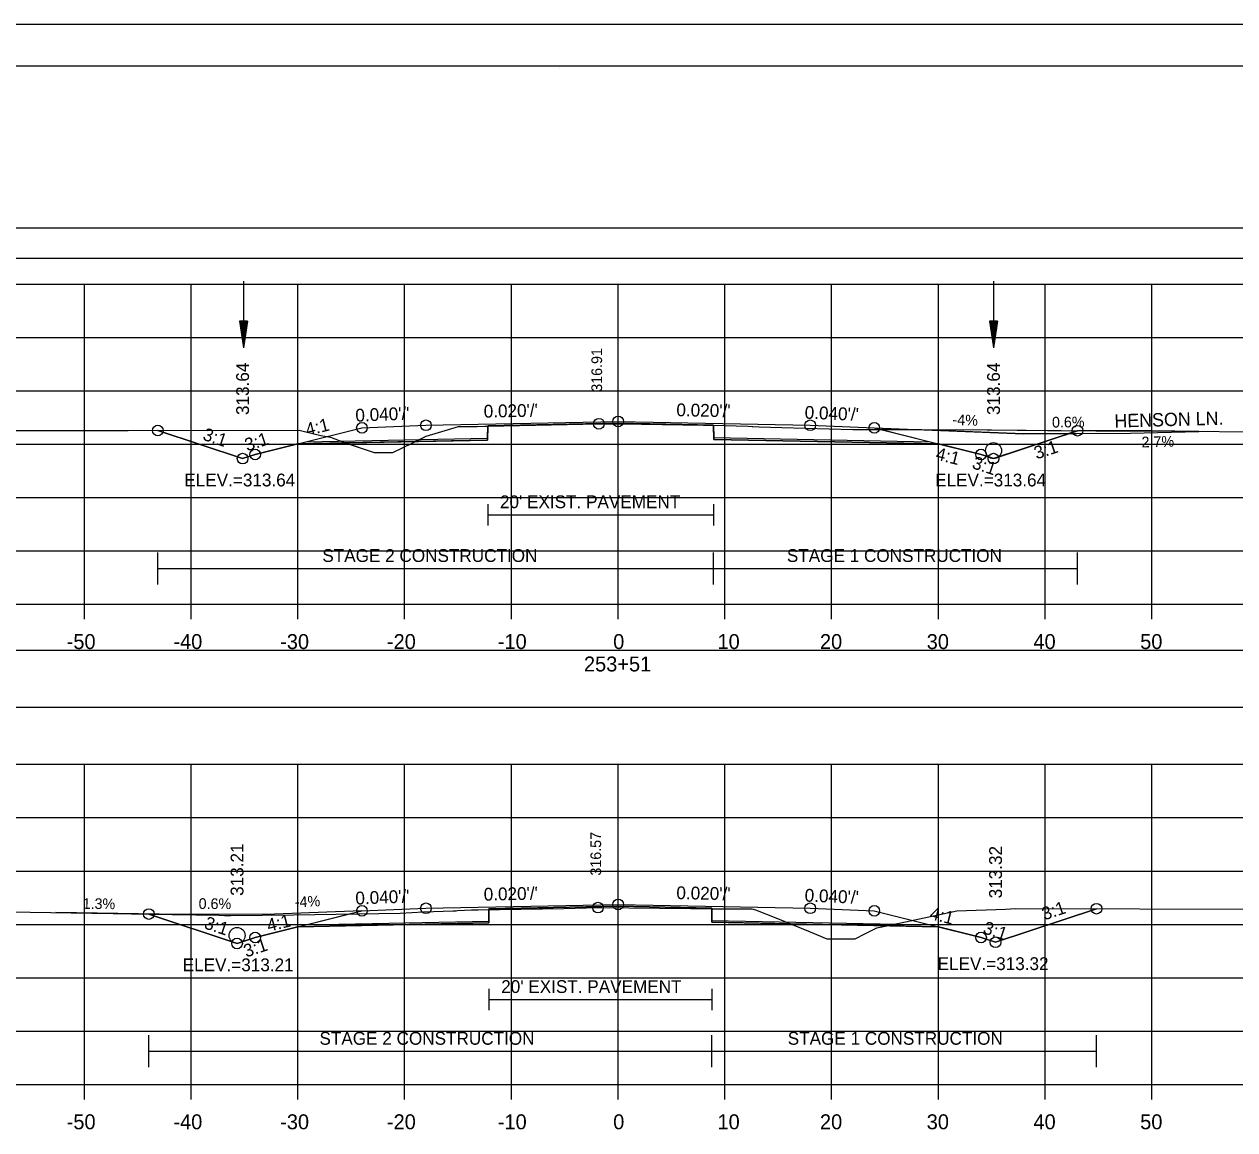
# Model space of a CAD drawing. Extents: x 1376273 to 1384221, y 378927 to 384592.
# Drawn here: x 1380502.2 to 1380615.6, y 381501.6 to 381605.2 of the extents above; entities that cross this region are included whole.
import ezdxf

# ---------------------------------------------------------------- set-up
doc = ezdxf.new("R2010")
doc.units = 0
for name, color, linetype in [('R_Alt Surface', 7, 'Continuous'), ('R_Axis', 7, 'Continuous'), ('R_Axis Annot', 7, 'Continuous'), ('R_Border', 7, 'Continuous'), ('R_Border Notes', 7, 'Continuous'), ('R_Contours', 7, 'Continuous'), ('R_Dimension', 7, 'Continuous'), ('R_Drive', 7, 'Continuous'), ('R_Exist Surface', 7, 'Continuous'), ('R_Fin Surface', 7, 'Continuous'), ('R_Grid', 7, 'Continuous'), ('R_No Plot', 7, 'Continuous'), ('R_Water', 7, 'Continuous'), ('R_Xsect Elev', 7, 'Continuous'), ('R_Xsect Slope', 7, 'Continuous'), ('T_Detection Zones', 7, 'Continuous'), ('T_Notes', 7, 'Continuous')]:
    doc.layers.add(name, color=color, linetype=linetype)

msp = doc.modelspace()

# ---------------------------------------------------------------- linework, layer by layer
at = {"layer": 'R_Alt Surface'}
for points in [[(1380528.56, 381566.06), (1380545.61, 381566.4), (1380545.62, 381567.57), (1380557.84, 381567.81), (1380566.79, 381567.63), (1380566.8, 381566.46), (1380587.11, 381566.06)], [(1380545.62, 381560.24), (1380545.62, 381558.24)], [(1380566.79, 381560.24), (1380566.79, 381558.24)], [(1380545.62, 381559.24), (1380566.79, 381559.24)], [(1380528.56, 381520.81), (1380545.73, 381521.15), (1380545.74, 381522.32), (1380557.84, 381522.56), (1380566.62, 381522.38), (1380566.63, 381521.21), (1380587.11, 381520.81)], [(1380545.74, 381514.81), (1380545.74, 381512.81)], [(1380545.74, 381513.81), (1380566.62, 381513.81)], [(1380566.62, 381514.81), (1380566.62, 381512.81)]]:
    msp.add_lwpolyline(points, dxfattribs=at)
at = {"layer": 'R_Axis'}
for p, q in [((1380407.84, 381550.85), (1380707.84, 381550.85)), ((1380507.84, 381549.45), (1380507.84, 381550.85)), ((1380517.84, 381549.45), (1380517.84, 381550.85)), ((1380527.84, 381549.45), (1380527.84, 381550.85)), ((1380537.84, 381549.45), (1380537.84, 381550.85)), ((1380547.84, 381549.45), (1380547.84, 381550.85)), ((1380557.84, 381549.45), (1380557.84, 381550.85)), ((1380567.84, 381549.45), (1380567.84, 381550.85)), ((1380577.84, 381549.45), (1380577.84, 381550.85)), ((1380587.84, 381549.45), (1380587.84, 381550.85)), ((1380597.84, 381549.45), (1380597.84, 381550.85)), ((1380607.84, 381549.45), (1380607.84, 381550.85)), ((1380407.84, 381505.85), (1380707.84, 381505.85)), ((1380507.84, 381504.45), (1380507.84, 381505.85)), ((1380517.84, 381504.45), (1380517.84, 381505.85)), ((1380527.84, 381504.45), (1380527.84, 381505.85)), ((1380537.84, 381504.45), (1380537.84, 381505.85)), ((1380547.84, 381504.45), (1380547.84, 381505.85)), ((1380557.84, 381504.45), (1380557.84, 381505.85)), ((1380567.84, 381504.45), (1380567.84, 381505.85)), ((1380577.84, 381504.45), (1380577.84, 381505.85)), ((1380587.84, 381504.45), (1380587.84, 381505.85)), ((1380597.84, 381504.45), (1380597.84, 381505.85)), ((1380607.84, 381504.45), (1380607.84, 381505.85))]:
    msp.add_line(p, q, dxfattribs=at)
at = {"layer": 'R_Axis Annot'}
for points in [[(1380407.51, 381583.28), (1380709.31, 381583.28), (1380709.31, 381586.1), (1380407.51, 381586.1)], [(1380407.05, 381541.2), (1380708.63, 381541.2), (1380708.63, 381546.51), (1380407.05, 381546.51)]]:
    msp.add_lwpolyline(points, close=True, dxfattribs=at)
at = {"layer": 'R_Border'}
for p, q in [((1380399.84, 381601.31), (1380716.02, 381601.31)), ((1380552.36, 381601.05), (1380552.36, 381601.05)), ((1380552.36, 381601.05), (1380552.36, 381601.05))]:
    msp.add_line(p, q, dxfattribs=at)
at = {"layer": 'R_Contours'}
for points in [[(1380566.79, 381567.62), (1380567.79, 381567.61), (1380570.01, 381567.52), (1380570.41, 381567.51), (1380570.47, 381567.51), (1380571.06, 381567.48), (1380573.18, 381567.42), (1380579.83, 381567.22), (1380583.31, 381567.21), (1380588.38, 381567.19), (1380589.34, 381567.19), (1380589.57, 381567.21), (1380600.88, 381567.11), (1380593.01, 381564.49), (1380591.84, 381564.88), (1380587.84, 381565.88), (1380566.8, 381566.3)], [(1380566.62, 381522.32), (1380567.62, 381522.31), (1380569.7, 381522.31), (1380570.37, 381522.3), (1380570.71, 381522.2), (1380572.63, 381521.45), (1380573.98, 381520.9), (1380566.63, 381521.05)], [(1380583.01, 381520.72), (1380584.75, 381521.09), (1380589.56, 381522.12), (1380594.12, 381522.29), (1380595.08, 381522.34), (1380602.66, 381522.32), (1380593.2, 381519.17), (1380591.84, 381519.62), (1380587.84, 381520.62)], [(1380573.98, 381520.9), (1380575.83, 381520.15), (1380577.38, 381519.5), (1380577.63, 381519.5), (1380580.04, 381519.5), (1380581.02, 381519.98), (1380582.07, 381520.52), (1380583.01, 381520.72)]]:
    msp.add_lwpolyline(points, close=True, dxfattribs=at)
at = {"layer": 'R_Dimension'}
for p, q in [((1380514.72, 381552.71), (1380514.72, 381555.71)), ((1380566.79, 381552.71), (1380566.79, 381555.71)), ((1380600.88, 381552.71), (1380600.88, 381555.71)), ((1380514.72, 381554.21), (1380600.88, 381554.21)), ((1380513.88, 381507.47), (1380513.88, 381510.47)), ((1380566.62, 381507.47), (1380566.62, 381510.47)), ((1380602.66, 381507.47), (1380602.66, 381510.47)), ((1380513.88, 381508.97), (1380602.66, 381508.97))]:
    msp.add_line(p, q, dxfattribs=at)
at = {"layer": 'R_Drive'}
for p, q in [((1380581.84, 381567.38), (1380595.83, 381566.82)), ((1380605.83, 381566.88), (1380612.23, 381567.05)), ((1380595.83, 381566.82), (1380605.83, 381566.88)), ((1380514.84, 381521.82), (1380505.16, 381521.95)), ((1380524.84, 381521.76), (1380514.84, 381521.82)), ((1380533.84, 381522.12), (1380524.84, 381521.76))]:
    msp.add_line(p, q, dxfattribs=at)
for centre in [(1380593.01, 381565.24), (1380522.14, 381519.81)]:
    msp.add_circle(centre, 0.75, dxfattribs=at)
at = {"layer": 'R_Exist Surface'}
for points in [[(1380500.75, 381567.12), (1380503.71, 381567.12), (1380511.94, 381567.13), (1380527.97, 381567.15), (1380529.98, 381566.67), (1380530.89, 381566.51), (1380532.1, 381566.03), (1380535, 381565.06), (1380536.22, 381565.06), (1380536.75, 381565.06), (1380538.6, 381565.98), (1380539.85, 381566.6), (1380541.02, 381566.95), (1380542.88, 381567.49), (1380544.39, 381567.5), (1380544.62, 381567.5), (1380545.35, 381567.52), (1380556.04, 381567.76), (1380558.11, 381567.74), (1380567.79, 381567.61), (1380570.01, 381567.52), (1380570.41, 381567.51), (1380570.47, 381567.51), (1380571.06, 381567.48), (1380573.18, 381567.42), (1380579.83, 381567.22), (1380583.31, 381567.21), (1380588.38, 381567.19), (1380589.34, 381567.19), (1380589.57, 381567.21), (1380602.59, 381567.1), (1380607.77, 381567.09), (1380620.54, 381566.98)], [(1380479.35, 381522.1), (1380502.76, 381521.98), (1380508.55, 381521.91), (1380520.48, 381521.7), (1380520.95, 381521.68), (1380521.56, 381521.68), (1380527.42, 381521.73), (1380537.42, 381521.91), (1380539.6, 381522.03), (1380542.4, 381522.13), (1380542.66, 381522.13), (1380542.78, 381522.14), (1380544.11, 381522.2), (1380544.74, 381522.21), (1380552.76, 381522.35), (1380555.95, 381522.42), (1380564.62, 381522.34), (1380567.62, 381522.31), (1380569.7, 381522.31), (1380570.37, 381522.3), (1380570.71, 381522.2), (1380572.63, 381521.45), (1380575.83, 381520.15), (1380577.38, 381519.5), (1380577.63, 381519.5), (1380580.04, 381519.5), (1380581.02, 381519.98), (1380582.07, 381520.52), (1380584.75, 381521.09), (1380589.56, 381522.12), (1380594.12, 381522.29), (1380595.08, 381522.34), (1380618.33, 381522.28)]]:
    msp.add_lwpolyline(points, dxfattribs=at)
at = {"layer": 'R_Fin Surface'}
for points in [[(1380514.72, 381567.13), (1380522.66, 381564.49), (1380523.84, 381564.88), (1380528.59, 381566.07), (1380533.84, 381567.38), (1380539.84, 381567.62), (1380557.84, 381567.98), (1380575.84, 381567.62), (1380581.84, 381567.38), (1380587.08, 381566.07), (1380591.84, 381564.88), (1380593.01, 381564.49), (1380600.88, 381567.11)], [(1380513.88, 381521.82), (1380522.14, 381519.06), (1380523.84, 381519.62), (1380528.59, 381520.81), (1380533.84, 381522.12), (1380539.84, 381522.36), (1380557.84, 381522.72), (1380575.84, 381522.36), (1380581.84, 381522.12), (1380587.08, 381520.81), (1380591.84, 381519.62), (1380593.2, 381519.17), (1380602.66, 381522.32)]]:
    msp.add_lwpolyline(points, dxfattribs=at)
at = {"layer": 'R_Grid'}
for p, q in [((1380407.84, 381580.85), (1380707.84, 381580.85)), ((1380507.84, 381550.85), (1380507.84, 381580.85)), ((1380517.84, 381550.85), (1380517.84, 381580.85)), ((1380527.84, 381550.85), (1380527.84, 381580.85)), ((1380537.84, 381550.85), (1380537.84, 381580.85)), ((1380547.84, 381550.85), (1380547.84, 381580.85)), ((1380557.84, 381550.85), (1380557.84, 381580.85)), ((1380567.84, 381550.85), (1380567.84, 381580.85)), ((1380577.84, 381550.85), (1380577.84, 381580.85)), ((1380587.84, 381550.85), (1380587.84, 381580.85)), ((1380597.84, 381550.85), (1380597.84, 381580.85)), ((1380607.84, 381550.85), (1380607.84, 381580.85)), ((1380407.84, 381575.85), (1380707.84, 381575.85)), ((1380407.84, 381570.85), (1380707.84, 381570.85)), ((1380407.84, 381565.85), (1380707.84, 381565.85)), ((1380407.84, 381560.85), (1380707.84, 381560.85)), ((1380407.84, 381555.85), (1380707.84, 381555.85)), ((1380407.84, 381550.85), (1380707.84, 381550.85)), ((1380407.84, 381535.85), (1380707.84, 381535.85)), ((1380507.84, 381505.85), (1380507.84, 381535.85)), ((1380517.84, 381505.85), (1380517.84, 381535.85)), ((1380527.84, 381505.85), (1380527.84, 381535.85)), ((1380537.84, 381505.85), (1380537.84, 381535.85)), ((1380547.84, 381505.85), (1380547.84, 381535.85)), ((1380557.84, 381505.85), (1380557.84, 381535.85)), ((1380567.84, 381505.85), (1380567.84, 381535.85)), ((1380577.84, 381505.85), (1380577.84, 381535.85)), ((1380587.84, 381505.85), (1380587.84, 381535.85)), ((1380597.84, 381505.85), (1380597.84, 381535.85)), ((1380607.84, 381505.85), (1380607.84, 381535.85)), ((1380407.84, 381530.85), (1380707.84, 381530.85)), ((1380407.84, 381525.85), (1380707.84, 381525.85)), ((1380407.84, 381520.85), (1380707.84, 381520.85)), ((1380407.84, 381515.85), (1380707.84, 381515.85)), ((1380407.84, 381510.85), (1380707.84, 381510.85)), ((1380407.84, 381505.85), (1380707.84, 381505.85))]:
    msp.add_line(p, q, dxfattribs=at)
at = {"layer": 'R_No Plot'}
msp.add_line((1380387.44, 381605.2), (1380720.77, 381605.2), dxfattribs=at)
for points in [[(1380387.43, 381605.2), (1380720.77, 381605.2), (1380720.77, 381391.86), (1380387.43, 381391.86)], [(1380633.76, 381601.31), (1380633.76, 381591.43), (1380669.49, 381591.43), (1380669.49, 381588.51), (1380692.69, 381588.51), (1380692.69, 381564.17), (1380716.02, 381564.17), (1380716.02, 381395.85), (1380399.84, 381395.85), (1380399.84, 381601.31)]]:
    msp.add_lwpolyline(points, close=True, dxfattribs=at)
for points in [[(1380527.84, 381565.88), (1380545.61, 381566.23), (1380545.62, 381567.57), (1380557.84, 381567.81), (1380566.79, 381567.63), (1380566.8, 381566.3), (1380587.84, 381565.88)], [(1380527.84, 381520.62), (1380545.73, 381520.98), (1380545.74, 381522.32), (1380557.84, 381522.56), (1380566.62, 381522.38), (1380566.63, 381521.05), (1380587.84, 381520.62)]]:
    msp.add_lwpolyline(points, dxfattribs=at)
for centre in [(1380556.04, 381567.76), (1380557.84, 381567.98), (1380514.72, 381567.13), (1380533.84, 381567.38), (1380539.84, 381567.62), (1380575.84, 381567.62), (1380581.84, 381567.38), (1380600.88, 381567.11), (1380522.66, 381564.49), (1380522.66, 381564.49), (1380523.84, 381564.88), (1380591.84, 381564.88), (1380593.01, 381564.49), (1380593.01, 381564.49), (1380539.84, 381522.36), (1380555.95, 381522.42), (1380557.84, 381522.72), (1380575.84, 381522.36), (1380602.66, 381522.32), (1380513.88, 381521.82), (1380533.84, 381522.12), (1380581.84, 381522.12), (1380522.14, 381519.06), (1380522.14, 381519.06), (1380523.84, 381519.62), (1380591.84, 381519.62), (1380593.2, 381519.17), (1380593.2, 381519.17)]:
    msp.add_circle(centre, 0.5, dxfattribs=at)
at = {"layer": 'R_Water'}
for p, q in [((1380522.76, 381581.12), (1380522.76, 381574.87)), ((1380593.01, 381581.12), (1380593.01, 381574.87)), ((1380522.38, 381577.37), (1380522.76, 381574.87)), ((1380523.13, 381577.37), (1380522.38, 381577.37)), ((1380522.44, 381577.37), (1380522.76, 381575.29)), ((1380522.51, 381577.37), (1380522.76, 381575.72)), ((1380522.57, 381577.37), (1380522.76, 381576.13)), ((1380522.63, 381577.37), (1380522.76, 381576.56)), ((1380522.7, 381577.37), (1380522.76, 381576.98)), ((1380523.13, 381577.37), (1380522.76, 381574.87)), ((1380522.88, 381577.37), (1380522.76, 381576.56)), ((1380523.01, 381577.37), (1380522.76, 381575.72)), ((1380523.07, 381577.37), (1380522.76, 381575.29)), ((1380522.94, 381577.37), (1380522.76, 381576.13)), ((1380522.82, 381577.37), (1380522.76, 381576.98)), ((1380592.63, 381577.37), (1380593.01, 381574.87)), ((1380593.38, 381577.37), (1380592.63, 381577.37)), ((1380592.69, 381577.37), (1380593.01, 381575.29)), ((1380592.76, 381577.37), (1380593.01, 381575.72)), ((1380592.82, 381577.37), (1380593.01, 381576.13)), ((1380592.88, 381577.37), (1380593.01, 381576.56)), ((1380592.95, 381577.37), (1380593.01, 381576.98)), ((1380593.38, 381577.37), (1380593.01, 381574.87)), ((1380593.13, 381577.37), (1380593.01, 381576.56)), ((1380593.25, 381577.37), (1380593.01, 381575.72)), ((1380593.32, 381577.37), (1380593.01, 381575.29)), ((1380593.19, 381577.37), (1380593.01, 381576.13)), ((1380593.06, 381577.37), (1380593.01, 381576.98))]:
    msp.add_line(p, q, dxfattribs=at)
at = {"layer": 'T_Detection Zones'}
for points in [[(1380514.72, 381567.13), (1380527.97, 381567.15), (1380529.98, 381566.67), (1380530.89, 381566.51), (1380532.1, 381566.03), (1380532.28, 381565.97), (1380527.84, 381565.88), (1380523.84, 381564.88), (1380522.66, 381564.49)], [(1380538.84, 381566.1), (1380539.85, 381566.6), (1380541.02, 381566.95), (1380542.88, 381567.49), (1380544.39, 381567.5), (1380544.62, 381567.5), (1380545.35, 381567.52), (1380545.62, 381567.53), (1380545.61, 381566.23)], [(1380545.62, 381567.53), (1380556.04, 381567.76), (1380558.11, 381567.74), (1380566.79, 381567.62), (1380566.79, 381567.63), (1380557.84, 381567.81), (1380545.62, 381567.57)], [(1380532.28, 381565.97), (1380535, 381565.06), (1380536.22, 381565.06), (1380536.75, 381565.06), (1380538.6, 381565.98), (1380538.84, 381566.1)], [(1380513.88, 381521.82), (1380520.48, 381521.7), (1380520.95, 381521.68), (1380521.56, 381521.68), (1380527.42, 381521.73), (1380537.42, 381521.91), (1380539.6, 381522.03), (1380542.4, 381522.13), (1380542.66, 381522.13), (1380542.78, 381522.14), (1380544.11, 381522.2), (1380544.74, 381522.21), (1380545.74, 381522.23), (1380545.73, 381520.98), (1380527.84, 381520.62), (1380523.84, 381519.62), (1380522.14, 381519.06)], [(1380545.74, 381522.23), (1380552.76, 381522.35), (1380555.95, 381522.42), (1380564.62, 381522.34), (1380566.62, 381522.32), (1380566.62, 381522.38), (1380557.84, 381522.56), (1380545.74, 381522.32)]]:
    msp.add_lwpolyline(points, close=True, dxfattribs=at)
at = {"layer": 'T_Notes'}
for p, q in [((1380595.83, 381566.82), (1380586.28, 381567.2)), ((1380600.88, 381567.11), (1380600.07, 381566.84)), ((1380605.83, 381566.88), (1380612.23, 381567.05)), ((1380600.07, 381566.84), (1380595.83, 381566.82)), ((1380600.07, 381566.84), (1380605.83, 381566.88)), ((1380514.84, 381521.82), (1380509.02, 381521.9)), ((1380509.02, 381521.9), (1380513.88, 381521.82)), ((1380524.84, 381521.76), (1380514.84, 381521.82)), ((1380533.84, 381522.12), (1380524.84, 381521.76))]:
    msp.add_line(p, q, dxfattribs=at)
for points in [[(1380586.28, 381567.2), (1380583.31, 381567.21), (1380582.5, 381567.21)], [(1380582.5, 381567.21), (1380587.08, 381566.07), (1380591.84, 381564.88), (1380592.56, 381564.64), (1380593.01, 381564.49), (1380593.46, 381564.64), (1380600.07, 381566.84)], [(1380612.23, 381567.05), (1380607.77, 381567.09), (1380602.59, 381567.1), (1380600.88, 381567.11)], [(1380513.88, 381521.82), (1380521.69, 381519.21), (1380522.14, 381519.06), (1380522.59, 381519.21), (1380523.84, 381519.62)], [(1380523.84, 381519.62), (1380528.59, 381520.81), (1380532.64, 381521.83), (1380533.84, 381522.12)]]:
    msp.add_lwpolyline(points, dxfattribs=at)

# ---------------------------------------------------------------- texts
at = {"layer": 'R_Alt Surface'}
for p in [(1380546.77, 381559.85), (1380546.89, 381514.42)]:
    msp.add_text("20' EXIST. PAVEMENT", height=1.2, dxfattribs=at).set_placement(p)
at = {"layer": 'R_Axis Annot'}
for s, p in [('-50', (1380506.18, 381546.65)), ('-40', (1380516.18, 381546.65)), ('-30', (1380526.18, 381546.65)), ('-20', (1380536.18, 381546.65)), ('-10', (1380546.57, 381546.65)), ('0', (1380557.38, 381546.65)), ('10', (1380567.15, 381546.65)), ('20', (1380576.75, 381546.65)), ('30', (1380586.75, 381546.65)), ('40', (1380596.75, 381546.65)), ('50', (1380606.75, 381546.65)), ('253+51', (1380554.64, 381544.55)), ('-50', (1380506.18, 381501.65)), ('-40', (1380516.18, 381501.65)), ('-30', (1380526.18, 381501.65)), ('-20', (1380536.18, 381501.65)), ('-10', (1380546.57, 381501.65)), ('0', (1380557.38, 381501.65)), ('10', (1380567.15, 381501.65)), ('20', (1380576.75, 381501.65)), ('30', (1380586.75, 381501.65)), ('40', (1380596.75, 381501.65)), ('50', (1380606.75, 381501.65))]:
    msp.add_text(s, height=1.4, dxfattribs=at).set_placement(p)
at = {"layer": 'R_Border Notes'}
for s, p in [('ELEV.=313.64', (1380517.2, 381561.89)), ('ELEV.=313.64', (1380587.54, 381561.89)), ('ELEV.=313.21', (1380517.05, 381516.46)), ('ELEV.=313.32', (1380587.77, 381516.57))]:
    msp.add_text(s, height=1.2, dxfattribs=at).set_placement(p)
at = {"layer": 'R_Dimension'}
for s, p in [('STAGE 2 CONSTRUCTION', (1380530.13, 381554.81)), ('STAGE 1 CONSTRUCTION', (1380573.65, 381554.81)), ('STAGE 2 CONSTRUCTION', (1380529.86, 381509.57)), ('STAGE 1 CONSTRUCTION', (1380573.73, 381509.57))]:
    msp.add_text(s, height=1.2, dxfattribs=at).set_placement(p)
at = {"layer": 'R_Drive'}
for s, height, rotation, p in [('-4%', 1, 357.7094, (1380589.15, 381567.66)), ('0.6%', 1, 0.3434, (1380598.49, 381567.41)), ('HENSON LN.', 1.25, 1.5367, (1380604.35, 381567.4)), ('2.7%', 1, 1.5367, (1380606.89, 381565.54)), ('1.3%', 1, 359.2499, (1380507.67, 381522.31)), ('0.6%', 1, 359.6566, (1380518.54, 381522.3)), ('-4%', 1, 2.2906, (1380527.57, 381522.45))]:
    msp.add_text(s, height=height, rotation=rotation, dxfattribs=at).set_placement(p)
at = {"layer": 'R_Xsect Elev'}
for s, height, p in [('316.91', 1, (1380556.34, 381570.76)), ('313.64', 1.2, (1380523.26, 381568.58)), ('313.64', 1.2, (1380593.61, 381568.58)), ('316.57', 1, (1380556.25, 381525.42)), ('313.21', 1.2, (1380522.74, 381523.52)), ('313.32', 1.2, (1380593.8, 381523.29))]:
    msp.add_text(s, height=height, rotation=90, dxfattribs=at).set_placement(p)
at = {"layer": 'R_Xsect Slope'}
for s, rotation, p in [("0.040'/'", 2.2906, (1380533.25, 381567.95)), ("0.020'/'", 1.1458, (1380545.26, 381568.33)), ("0.020'/'", 358.8542, (1380563.29, 381568.47)), ("0.040'/'", 357.7094, (1380575.3, 381568.24)), ('4:1', 14.0362, (1380528.72, 381566.61)), ('3:1', 341.5651, (1380518.85, 381566.28)), ('3:1', 18.4349, (1380523.09, 381565.16)), ('3:1', 18.4349, (1380597.04, 381564.41)), ('4:1', 345.9638, (1380587.52, 381564.42)), ('3:1', 341.5651, (1380590.92, 381563.62)), ("0.040'/'", 2.2906, (1380533.25, 381522.7)), ("0.020'/'", 1.1458, (1380545.26, 381523.07)), ("0.020'/'", 358.8542, (1380563.29, 381523.22)), ("0.040'/'", 357.7094, (1380575.3, 381522.99)), ('3:1', 18.4349, (1380597.77, 381521.22)), ('4:1', 14.0362, (1380525.1, 381520.14)), ('4:1', 345.9638, (1380586.96, 381521.36)), ('3:1', 341.5651, (1380518.98, 381520.5)), ('3:1', 341.5651, (1380591.95, 381520.04)), ('3:1', 18.4349, (1380522.99, 381517.74))]:
    msp.add_text(s, height=1.2, rotation=rotation, dxfattribs=at).set_placement(p)

doc.saveas('drawing.dxf')
